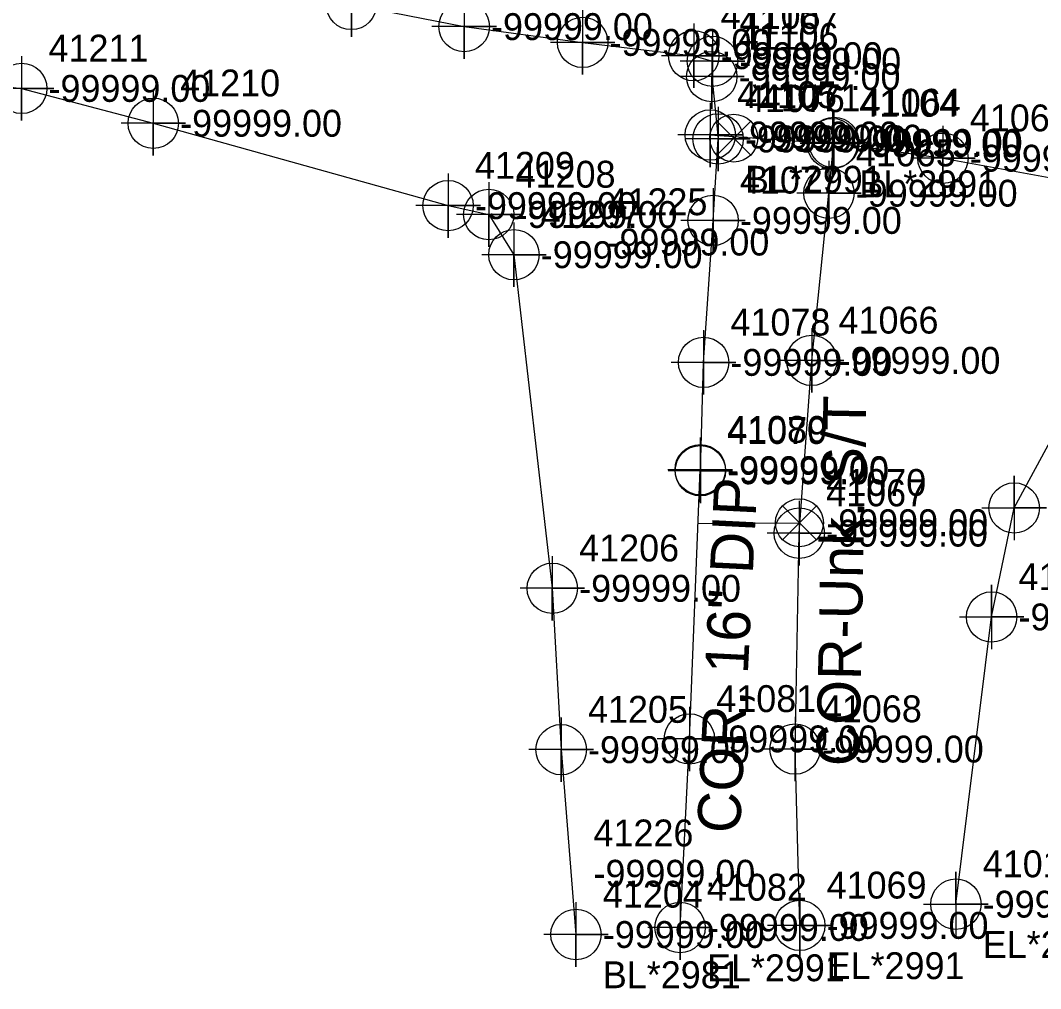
# Model space of a CAD drawing. Extents: x 2083698 to 2094313, y 743246 to 752873.
# Drawn here: x 2090787.1 to 2090882, y 744157.9 to 744248 of the extents above; entities that cross this region are included whole.
import ezdxf

# ---------------------------------------------------------------- set-up
doc = ezdxf.new("R2010")
doc.units = 0
for name, color, linetype in [('COGO Default Chain', 7, 'Continuous'), ('COGO Default Curve', 7, 'Continuous'), ('COGO Default Point Number', 7, 'Continuous'), ('Default Symbol CELL', 7, 'Continuous'), ('Default Symbol Cogo Number', 7, 'Continuous'), ('Exist Property Corner CELL', 7, 'Continuous'), ('Exist Property Line', 7, 'Continuous'), ('Exist Property Line Leader', 7, 'Continuous'), ('Exist Right of Way Easement Line', 7, 'Continuous'), ('Exist Right of Way Line', 7, 'Continuous'), ('Exist Right of Way Width CELL', 7, 'Continuous'), ('Exist Roads EOP', 7, 'Continuous'), ('Exist Roads EOP Leader', 7, 'Continuous'), ('Exist Roads EOP Text', 7, 'Continuous'), ('Exist Utilities Gas UG Line SUE LOS B', 7, 'Continuous'), ('Exist Utilities Power Joint Use Telephone Cogo Elevation', 7, 'Continuous'), ('Exist Utilities Power Joint Use Telephone Cogo Number', 7, 'Continuous'), ('Exist Utilities TV UG Cable SUE LOS B', 7, 'Continuous'), ('Exist Utilities Water UG Line SUE LOS B', 7, 'Continuous'), ('Exist Utilities Water UG Line SUE LOS B Text', 7, 'Continuous'), ('Exist Utilities Water UG Line SUE LOS C', 7, 'Continuous'), ('Old_Level_20', 7, 'Continuous')]:
    doc.layers.add(name, color=color, linetype=linetype)

msp = doc.modelspace()

# ---------------------------------------------------------------- linework, layer by layer
at = {"layer": 'COGO Default Curve'}
for points in [[(2090876.559, 744202.641), (2090882.559, 744202.641), (2090879.559, 744202.641), (2090879.559, 744205.641), (2090879.559, 744199.641)], [(2090874.465, 744192.495), (2090880.465, 744192.495), (2090877.465, 744192.495), (2090877.465, 744195.495), (2090877.465, 744189.495)], [(2090871.137, 744165.761), (2090877.137, 744165.761), (2090874.137, 744165.761), (2090874.137, 744168.761), (2090874.137, 744162.761)]]:
    msp.add_lwpolyline(points, dxfattribs=at)
for centre in [(2090879.559, 744202.641), (2090877.465, 744192.495), (2090874.137, 744165.761)]:
    msp.add_circle(centre, 2.344, dxfattribs=at)
at = {"layer": 'COGO Default Point Number'}
for points in [[(2090817.887, 744252.505), (2090817.887, 744246.505), (2090817.887, 744249.505), (2090820.887, 744249.505), (2090814.887, 744249.505)], [(2090828.383, 744250.444), (2090828.383, 744244.444), (2090828.383, 744247.444), (2090831.383, 744247.444), (2090825.383, 744247.444)], [(2090839.41, 744248.972), (2090839.41, 744242.972), (2090839.41, 744245.972), (2090842.41, 744245.972), (2090836.41, 744245.972)], [(2090849.751, 744247.735), (2090849.751, 744241.735), (2090849.751, 744244.735), (2090852.751, 744244.735), (2090846.751, 744244.735)], [(2090851.492, 744247.215), (2090851.492, 744241.215), (2090851.492, 744244.215), (2090854.492, 744244.215), (2090848.492, 744244.215)], [(2090851.424, 744245.787), (2090851.424, 744239.787), (2090851.424, 744242.787), (2090854.424, 744242.787), (2090848.424, 744242.787)], [(2090851.279, 744240.355), (2090851.279, 744234.355), (2090851.279, 744237.355), (2090854.279, 744237.355), (2090848.279, 744237.355)], [(2090852.006, 744239.986), (2090852.006, 744233.986), (2090852.006, 744236.986), (2090855.006, 744236.986), (2090849.006, 744236.986)], [(2090862.648, 744239.555), (2090862.648, 744233.555), (2090862.648, 744236.555), (2090865.648, 744236.555), (2090859.648, 744236.555)], [(2090862.794, 744239.656), (2090862.794, 744233.656), (2090862.794, 744236.656), (2090865.794, 744236.656), (2090859.794, 744236.656)], [(2090872.934, 744238.196), (2090872.934, 744232.196), (2090872.934, 744235.196), (2090875.934, 744235.196), (2090869.934, 744235.196)], [(2090862.325, 744234.938), (2090862.325, 744228.938), (2090862.325, 744231.938), (2090865.325, 744231.938), (2090859.325, 744231.938)], [(2090851.544, 744232.403), (2090851.544, 744226.403), (2090851.544, 744229.403), (2090854.544, 744229.403), (2090848.544, 744229.403)], [(2090850.66, 744219.188), (2090850.66, 744213.188), (2090850.66, 744216.188), (2090853.66, 744216.188), (2090847.66, 744216.188)], [(2090860.721, 744219.372), (2090860.721, 744213.372), (2090860.721, 744216.372), (2090863.721, 744216.372), (2090857.721, 744216.372)], [(2090850.346, 744209.199), (2090850.346, 744203.199), (2090850.346, 744206.199), (2090853.346, 744206.199), (2090847.346, 744206.199)], [(2090850.366, 744209.099), (2090850.366, 744203.099), (2090850.366, 744206.099), (2090853.366, 744206.099), (2090847.366, 744206.099)], [(2090859.565, 744203.294), (2090859.565, 744197.294), (2090859.565, 744200.294), (2090862.565, 744200.294), (2090856.565, 744200.294)], [(2090849.345, 744184.144), (2090849.345, 744178.144), (2090849.345, 744181.144), (2090852.345, 744181.144), (2090846.345, 744181.144)], [(2090859.171, 744183.195), (2090859.171, 744177.195), (2090859.171, 744180.195), (2090862.171, 744180.195), (2090856.171, 744180.195)], [(2090859.612, 744166.784), (2090859.612, 744160.784), (2090859.612, 744163.784), (2090862.612, 744163.784), (2090856.612, 744163.784)], [(2090848.474, 744166.588), (2090848.474, 744160.588), (2090848.474, 744163.588), (2090851.474, 744163.588), (2090845.474, 744163.588)]]:
    msp.add_lwpolyline(points, dxfattribs=at)
for centre in [(2090817.887, 744249.505), (2090828.383, 744247.444), (2090839.41, 744245.972), (2090849.751, 744244.735), (2090851.492, 744244.215), (2090851.424, 744242.787), (2090851.279, 744237.355), (2090852.006, 744236.986), (2090862.648, 744236.555), (2090862.794, 744236.656), (2090872.934, 744235.196), (2090862.325, 744231.938), (2090851.544, 744229.403), (2090850.66, 744216.188), (2090860.721, 744216.372), (2090850.346, 744206.199), (2090850.366, 744206.099), (2090859.565, 744200.294), (2090849.345, 744181.144), (2090859.171, 744180.195), (2090848.474, 744163.588), (2090859.612, 744163.784)]:
    msp.add_circle(centre, 2.344, dxfattribs=at)
at = {"layer": 'Exist Property Line Leader'}
for points in [[(2090787.209, 744244.69), (2090787.209, 744238.69), (2090787.209, 744241.69), (2090790.209, 744241.69), (2090784.209, 744241.69)], [(2090799.458, 744241.447), (2090799.458, 744235.447), (2090799.458, 744238.447), (2090802.458, 744238.447), (2090796.458, 744238.447)], [(2090826.889, 744233.781), (2090826.889, 744227.781), (2090826.889, 744230.781), (2090829.889, 744230.781), (2090823.889, 744230.781)], [(2090830.674, 744232.954), (2090830.674, 744226.954), (2090830.674, 744229.954), (2090833.674, 744229.954), (2090827.674, 744229.954)], [(2090833.013, 744229.211), (2090833.013, 744223.211), (2090833.013, 744226.211), (2090836.013, 744226.211), (2090830.013, 744226.211)], [(2090836.584, 744198.161), (2090836.584, 744192.161), (2090836.584, 744195.161), (2090839.584, 744195.161), (2090833.584, 744195.161)], [(2090837.409, 744183.142), (2090837.409, 744177.142), (2090837.409, 744180.142), (2090840.409, 744180.142), (2090834.409, 744180.142)], [(2090838.787, 744165.937), (2090838.787, 744159.937), (2090838.787, 744162.937), (2090841.787, 744162.937), (2090835.787, 744162.937)]]:
    msp.add_lwpolyline(points, dxfattribs=at)
for centre in [(2090787.209, 744241.69), (2090799.458, 744238.447), (2090826.889, 744230.781), (2090830.674, 744229.954), (2090833.013, 744226.211), (2090836.584, 744195.161), (2090837.409, 744180.142), (2090838.787, 744162.937)]:
    msp.add_circle(centre, 2.344, dxfattribs=at)
at = {"layer": 'Exist Roads EOP'}
for points in [[(2090855.043, 744238.636), (2090851.893, 744235.486), (2090853.468, 744237.061), (2090855.043, 744235.486), (2090851.893, 744238.636)], [(2090861.154, 744202.836), (2090858.004, 744199.686), (2090859.579, 744201.261), (2090861.154, 744199.686), (2090858.004, 744202.836)]]:
    msp.add_lwpolyline(points, dxfattribs=at)
for centre in [(2090853.468, 744237.061), (2090859.579, 744201.261)]:
    msp.add_circle(centre, 2.227, dxfattribs=at)
at = {"layer": 'Exist Utilities Gas UG Line SUE LOS B'}
msp.add_lwpolyline([(2090874.137, 744165.761), (2090877.465, 744192.495), (2090879.559, 744202.641), (2090887.097, 744216.55)], dxfattribs=at)
at = {"layer": 'Exist Utilities TV UG Cable SUE LOS B'}
msp.add_lwpolyline([(2090654.193, 744260.668), (2090669.312, 744258.064), (2090688.819, 744254.951), (2090709.836, 744251.719), (2090730.6, 744248.578), (2090747.832, 744246.352), (2090766.13, 744244.332), (2090787.209, 744241.69), (2090799.458, 744238.447), (2090826.889, 744230.781), (2090830.674, 744229.954), (2090833.013, 744226.211), (2090836.584, 744195.161), (2090837.409, 744180.142), (2090838.787, 744162.937)], dxfattribs=at)
at = {"layer": 'Exist Utilities Water UG Line SUE LOS B'}
for points in [[(2090600.133, 744282.615), (2090610.265, 744280.83), (2090629.816, 744277.935), (2090648.806, 744274.769), (2090666.174, 744272.184), (2090691.073, 744268.024), (2090711.191, 744265.13), (2090730.904, 744262.533), (2090749.057, 744259.809), (2090768.069, 744257.712), (2090800.863, 744252.245), (2090817.887, 744249.505), (2090828.383, 744247.444), (2090839.41, 744245.972), (2090849.751, 744244.735), (2090851.492, 744244.215)], [(2090851.492, 744244.215), (2090851.424, 744242.787), (2090852.006, 744236.986)], [(2090848.474, 744163.588), (2090849.345, 744181.144), (2090850.346, 744206.199), (2090850.366, 744206.099), (2090850.66, 744216.188), (2090851.544, 744229.403), (2090852.006, 744236.986)], [(2090851.279, 744237.355), (2090862.648, 744236.555)], [(2090859.612, 744163.784), (2090859.171, 744180.195), (2090859.565, 744200.294), (2090860.721, 744216.372), (2090862.325, 744231.938), (2090862.794, 744236.656)], [(2090862.794, 744236.656), (2090872.934, 744235.196), (2090887.266, 744232.596), (2090899.382, 744230.776), (2090910.41, 744228.54), (2090920.131, 744226.603), (2090936.56, 744224.002), (2090952.642, 744220.923), (2090971.236, 744217.946), (2090989.592, 744215.179), (2090999.647, 744213.665), (2091015.975, 744210.746), (2091030.529, 744208.076), (2091045.407, 744205.353), (2091055.934, 744203.129)]]:
    msp.add_lwpolyline(points, dxfattribs=at)
at = {"layer": 'Exist Utilities Water UG Line SUE LOS C'}
msp.add_line((2090850.146, 744201.184), (2090859.579, 744201.261), dxfattribs=at)

# ---------------------------------------------------------------- texts
at = {"layer": 'COGO Default Chain'}
for p in [(2090879.965, 744191.245), (2090876.637, 744164.511)]:
    msp.add_text('-99999.00', height=2.5, dxfattribs=at).set_placement(p)
at = {"layer": 'Default Symbol CELL'}
for s, p in [('41211', (2090789.709, 744244.19)), ('41210', (2090801.958, 744240.947)), ('41209', (2090829.389, 744233.281)), ('41208', (2090833.174, 744232.454)), ('41207', (2090835.513, 744228.711)), ('41206', (2090839.084, 744197.661)), ('41205', (2090839.909, 744182.642)), ('41204', (2090841.287, 744165.437))]:
    msp.add_text(s, height=2.5, dxfattribs=at).set_placement(p)
at = {"layer": 'Default Symbol Cogo Number'}
for p in [(2090789.709, 744240.44), (2090801.958, 744237.197), (2090829.389, 744229.531), (2090833.174, 744228.704), (2090835.513, 744224.961), (2090839.084, 744193.911), (2090839.909, 744178.892), (2090841.287, 744161.687)]:
    msp.add_text('-99999.00', height=2.5, dxfattribs=at).set_placement(p)
at = {"layer": 'Exist Property Corner CELL'}
msp.add_text('BL*2981', height=2.5, dxfattribs=at).set_placement((2090841.287, 744157.937))
at = {"layer": 'Exist Property Line'}
for p in [(2090830.883, 744246.194), (2090841.91, 744244.722), (2090852.251, 744243.485), (2090853.992, 744242.965), (2090853.924, 744241.537), (2090853.779, 744236.105), (2090854.506, 744235.736), (2090865.148, 744235.305), (2090865.294, 744235.406), (2090875.434, 744233.946), (2090864.825, 744230.688), (2090854.044, 744228.153), (2090853.16, 744214.938), (2090863.221, 744215.122), (2090852.846, 744204.949), (2090852.866, 744204.849), (2090862.065, 744199.044), (2090851.845, 744179.894), (2090861.671, 744178.945), (2090850.974, 744162.338), (2090862.112, 744162.534)]:
    msp.add_text('-99999.00', height=2.5, dxfattribs=at).set_placement(p)
at = {"layer": 'Exist Right of Way Easement Line'}
msp.add_text('EL*2941', height=2.5, dxfattribs=at).set_placement((2090876.637, 744160.761))
at = {"layer": 'Exist Right of Way Line'}
for s, p in [('41108', (2090852.251, 744247.235)), ('41107', (2090853.992, 744246.715)), ('41106', (2090853.924, 744245.287)), ('41105', (2090853.779, 744239.855)), ('41076', (2090854.506, 744239.486)), ('41104', (2090865.148, 744239.055)), ('41064', (2090865.294, 744239.156)), ('41063', (2090875.434, 744237.696)), ('41065', (2090864.825, 744234.438)), ('41077', (2090854.044, 744231.903)), ('41078', (2090853.16, 744218.688)), ('41066', (2090863.221, 744218.872)), ('41080', (2090852.846, 744208.699)), ('41079', (2090852.866, 744208.599)), ('41067', (2090862.065, 744202.794)), ('41081', (2090851.845, 744183.644)), ('41068', (2090861.671, 744182.695)), ('41082', (2090850.974, 744166.088)), ('41069', (2090862.112, 744166.284))]:
    msp.add_text(s, height=2.5, dxfattribs=at).set_placement(p)
at = {"layer": 'Exist Right of Way Width CELL'}
for s, p in [('BL*2991', (2090854.506, 744231.986)), ('BL*2991', (2090865.148, 744231.555)), ('EL*2991', (2090850.974, 744158.588)), ('EL*2991', (2090862.112, 744158.784))]:
    msp.add_text(s, height=2.5, dxfattribs=at).set_placement(p)
at = {"layer": 'Exist Roads EOP Leader'}
for p in [(2090855.968, 744235.811), (2090862.079, 744200.011)]:
    msp.add_text('-99999.00', height=2.5, dxfattribs=at).set_placement(p)
at = {"layer": 'Exist Roads EOP Text'}
for s, p in [('41071', (2090855.968, 744239.561)), ('41070', (2090862.079, 744203.761))]:
    msp.add_text(s, height=2.5, dxfattribs=at).set_placement(p)
at = {"layer": 'Exist Utilities Power Joint Use Telephone Cogo Elevation'}
for p in [(2090841.721, 744226.138), (2090840.418, 744167.388)]:
    msp.add_text('-99999.00', height=2.5, dxfattribs=at).set_placement(p)
at = {"layer": 'Exist Utilities Power Joint Use Telephone Cogo Number'}
for s, p in [('41225', (2090841.721, 744229.888)), ('41226', (2090840.418, 744171.138))]:
    msp.add_text(s, height=2.5, dxfattribs=at).set_placement(p)
at = {"layer": 'Exist Utilities Water UG Line SUE LOS B Text'}
for s, rotation, p in [('COR-Unk. S/T', 88.87698, (2090865.14, 744178.569)), ('COR, 16" DIP', 87.15973, (2090854.041, 744172.293))]:
    msp.add_text(s, height=4, rotation=rotation, dxfattribs=at).set_placement(p)
at = {"layer": 'Old_Level_20'}
for s, p in [('41012', (2090879.965, 744194.995)), ('41013', (2090876.637, 744168.261))]:
    msp.add_text(s, height=2.5, dxfattribs=at).set_placement(p)

doc.saveas('drawing.dxf')
